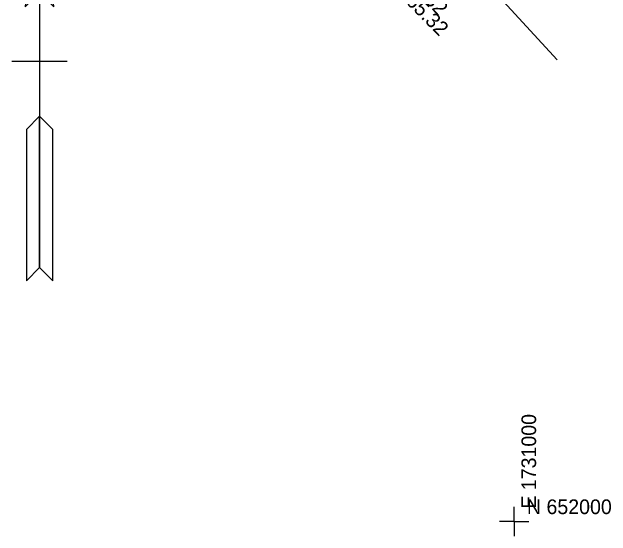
# Model space of a CAD drawing. Extents: x 1729869 to 1735532, y 648588 to 653771.
# Drawn here: x 1730828.4 to 1731033.1, y 651995 to 652174.1 of the extents above; entities that cross this region are included whole.
import ezdxf

# ---------------------------------------------------------------- set-up
doc = ezdxf.new("R2010")
doc.units = 0
for name, color, linetype in [('SURVEY - CONTROL - Grid', 7, 'Continuous'), ('SURVEY - CONTROL - Grid Text', 7, 'Continuous'), ('SURVEY - DRAINAGE - Storm Sewer Text', 7, 'Continuous'), ('SURVEY - MISCELLANEOUS - Bottom of MH and CB', 7, 'Continuous'), ('SURVEY - PROJECT INFORMATION and NOTES', 7, 'Continuous')]:
    doc.layers.add(name, color=color, linetype=linetype)

msp = doc.modelspace()

# ---------------------------------------------------------------- linework, layer by layer
at = {"layer": 'SURVEY - CONTROL - Grid'}
for q in [(1731000, 652005), (1730995, 652000), (1731005, 652000), (1731000, 651995)]:
    msp.add_line((1731000, 652000), q, dxfattribs=at)
at = {"layer": 'SURVEY - DRAINAGE - Storm Sewer Text'}
msp.add_lwpolyline([(1730978.48, 652261.34), (1730966.25, 652210.5), (1731014.7, 652157.72)], dxfattribs=at)
at = {"layer": 'SURVEY - PROJECT INFORMATION and NOTES'}
for p, q in [((1730837.9, 652157.21), (1730828.45, 652157.21)), ((1730847.35, 652157.21), (1730837.9, 652157.21))]:
    msp.add_line(p, q, dxfattribs=at)
msp.add_lwpolyline([(1730837.9, 652232.21), (1730833, 652175.91), (1730837.9, 652180.81), (1730842.8, 652175.91), (1730837.9, 652232.21), (1730837.9, 652086.76), (1730842.45, 652082.21), (1730842.45, 652133.96), (1730837.9, 652138.51), (1730833.35, 652133.96), (1730833.35, 652082.21), (1730837.9, 652086.76)], dxfattribs=at)
msp.add_lwpolyline([(1730833.35, 652082.21), (1730837.9, 652086.76), (1730837.9, 652138.51), (1730833.35, 652133.96)], close=True, dxfattribs=at)

# ---------------------------------------------------------------- texts
at = {"layer": 'SURVEY - CONTROL - Grid Text'}
msp.add_text(' E 1731000 ', height=5, rotation=90, dxfattribs=at).set_placement((1731007.5, 652002.5))
msp.add_text(' N 652000 ', height=5, dxfattribs=at).set_placement((1731002.5, 652002.5))
at = {"layer": 'SURVEY - DRAINAGE - Storm Sewer Text'}
msp.add_text('INV-565.32', height=5, rotation=312.8395, dxfattribs=at).set_placement((1730951.18, 652197.32))
at = {"layer": 'SURVEY - MISCELLANEOUS - Bottom of MH and CB'}
msp.add_text('BOT-565.32', height=5, rotation=314.6675, dxfattribs=at).set_placement((1730948.89, 652191.42))

doc.saveas('drawing.dxf')
